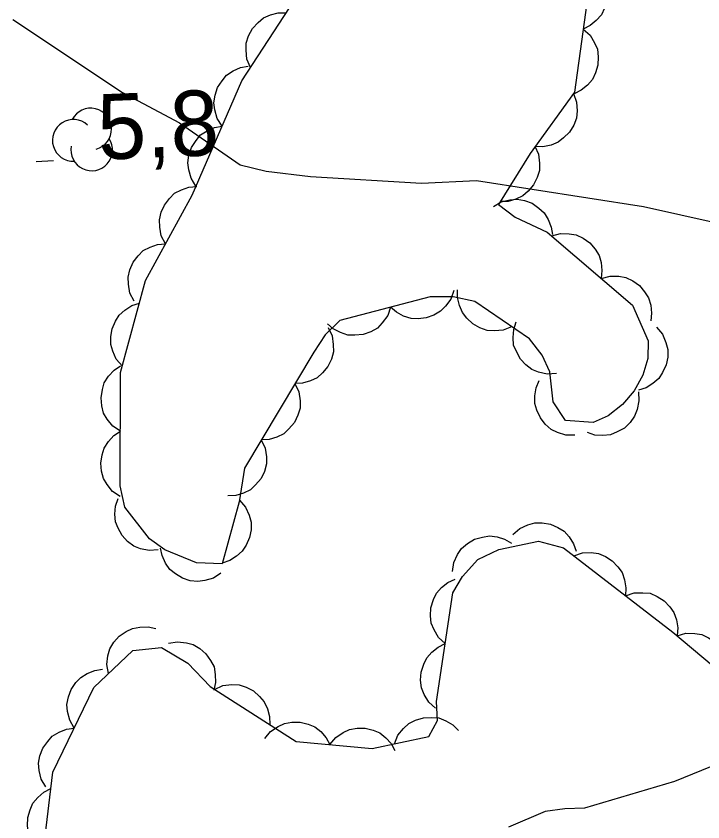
# Model space of a CAD drawing. Extents: x 336540 to 340074, y 5572036 to 5573747.
# Drawn here: x 337958.38 to 337989.92, y 5572963.6 to 5573000.6 of the extents above; entities that cross this region are included whole.
import ezdxf

# ---------------------------------------------------------------- set-up
doc = ezdxf.new("R2010")
doc.units = 0
for name, color, linetype in [('Niveau 1', 7, 'Continuous'), ('Niveau 22', 7, 'Continuous'), ('Niveau 3', 7, 'Continuous'), ('Niveau 44', 7, 'Continuous')]:
    doc.layers.add(name, color=color, linetype=linetype)

msp = doc.modelspace()

# ---------------------------------------------------------------- linework, layer by layer
at = {"layer": 'Niveau 1'}
msp.add_lwpolyline([(337992.75, 5572967.13), (337988.62, 5572965.45), (337984.48, 5572964.22), (337983.58, 5572964.2), (337982.68, 5572964.07), (337981, 5572963.35)], dxfattribs=at)
at = {"layer": 'Niveau 22'}
msp.add_lwpolyline([(337958.23, 5573000.44), (337963.27, 5572997.08), (337965.88, 5572995.69), (337968.67, 5572993.76), (337969.86, 5572993.47), (337971.9, 5572993.23), (337977, 5572992.93), (337979.53, 5572993.04), (337987.2, 5572991.85), (337994.2, 5572990.29)], dxfattribs=at)
at = {"layer": 'Niveau 3'}
msp.add_line((337959.3, 5572993.92), (337960.1, 5572993.96), dxfattribs=at)
at = {"layer": 'Niveau 44'}
for points in [[(337984.83, 5573002.97), (337985.14, 5573002.69), (337985.35, 5573002.35), (337985.49, 5573002.04), (337985.53, 5573001.69), (337985.51, 5573001.32), (337985.4, 5573000.96), (337985.27, 5573000.66), (337985.03, 5573000.39), (337984.75, 5573000.16), (337984.43, 5573000)], [(337984.79, 5573002.66), (337984.03, 5572997.11), (337981.99, 5572994.29), (337980.54, 5572991.95), (337981.31, 5572991.37), (337982.78, 5572990.67), (337986.69, 5572987.32), (337987.41, 5572985.68), (337987.39, 5572984.88), (337987.17, 5572984.11), (337986.77, 5572983.39), (337986.23, 5572982.76), (337985.58, 5572982.24), (337984.89, 5572981.94), (337983.61, 5572982.02), (337983.05, 5572982.88), (337982.89, 5572984.26), (337982.54, 5572985.03), (337981.96, 5572985.77), (337979.45, 5572987.49), (337978.45, 5572987.71), (337977.4, 5572987.71), (337973.25, 5572986.62), (337972.57, 5572985.96), (337972.05, 5572985.17), (337968.87, 5572979.84), (337968.62, 5572978.29), (337967.84, 5572975.44), (337966.66, 5572975.49), (337965.21, 5572976.09), (337964.5, 5572976.6), (337963.38, 5572978.04), (337963.16, 5572979.02), (337963.18, 5572984.23), (337964.32, 5572988.46), (337966.46, 5572992.37), (337968.75, 5572997.63), (337971.92, 5573002.49)], [(337969.15, 5572998.24), (337968.98, 5572998.62), (337968.94, 5572999.03), (337968.95, 5572999.36), (337969.06, 5572999.69), (337969.24, 5573000.02), (337969.5, 5573000.3), (337969.74, 5573000.51), (337970.07, 5573000.65), (337970.42, 5573000.74), (337970.78, 5573000.75)], [(337984.43, 5573000), (337984.74, 5572999.72), (337984.95, 5572999.37), (337985.08, 5572999.07), (337985.12, 5572998.72), (337985.1, 5572998.35), (337984.99, 5572997.99), (337984.86, 5572997.69), (337984.63, 5572997.42), (337984.34, 5572997.19), (337984.02, 5572997.03)], [(337967.84, 5572995.54), (337967.62, 5572995.9), (337967.51, 5572996.29), (337967.46, 5572996.62), (337967.52, 5572996.96), (337967.63, 5572997.31), (337967.84, 5572997.63), (337968.05, 5572997.89), (337968.35, 5572998.08), (337968.69, 5572998.23), (337969.04, 5572998.29)], [(337983.98, 5572997.04), (337984.12, 5572996.65), (337984.15, 5572996.24), (337984.12, 5572995.91), (337983.99, 5572995.59), (337983.8, 5572995.27), (337983.53, 5572995), (337983.28, 5572994.8), (337982.95, 5572994.67), (337982.58, 5572994.6), (337982.22, 5572994.61)], [(337966.64, 5572992.79), (337966.42, 5572993.15), (337966.31, 5572993.54), (337966.27, 5572993.86), (337966.32, 5572994.21), (337966.44, 5572994.56), (337966.65, 5572994.88), (337966.85, 5572995.14), (337967.15, 5572995.33), (337967.49, 5572995.48), (337967.84, 5572995.54)], [(337982.2, 5572994.63), (337982.37, 5572994.25), (337982.42, 5572993.84), (337982.42, 5572993.51), (337982.32, 5572993.18), (337982.15, 5572992.85), (337981.9, 5572992.56), (337981.66, 5572992.34), (337981.34, 5572992.19), (337980.98, 5572992.09), (337980.62, 5572992.08)], [(337965.24, 5572990.14), (337965.05, 5572990.51), (337964.98, 5572990.91), (337964.96, 5572991.24), (337965.05, 5572991.59), (337965.19, 5572991.92), (337965.43, 5572992.22), (337965.66, 5572992.46), (337965.97, 5572992.62), (337966.32, 5572992.74), (337966.68, 5572992.77)], [(337980.3, 5572991.85), (337980.66, 5572992.06), (337981.06, 5572992.16), (337981.39, 5572992.19), (337981.73, 5572992.13), (337982.08, 5572992), (337982.39, 5572991.78), (337982.64, 5572991.56), (337982.82, 5572991.26), (337982.96, 5572990.91), (337983.01, 5572990.56)], [(337982.98, 5572990.5), (337983.38, 5572990.61), (337983.79, 5572990.6), (337984.11, 5572990.55), (337984.43, 5572990.4), (337984.73, 5572990.18), (337984.97, 5572989.89), (337985.16, 5572989.61), (337985.25, 5572989.28), (337985.29, 5572988.91), (337985.25, 5572988.55)], [(337963.8, 5572987.51), (337963.61, 5572987.88), (337963.54, 5572988.28), (337963.52, 5572988.61), (337963.61, 5572988.95), (337963.75, 5572989.29), (337963.99, 5572989.59), (337964.22, 5572989.83), (337964.53, 5572989.99), (337964.88, 5572990.11), (337965.24, 5572990.14)], [(337985.25, 5572988.55), (337985.66, 5572988.66), (337986.06, 5572988.65), (337986.39, 5572988.6), (337986.71, 5572988.44), (337987.01, 5572988.23), (337987.25, 5572987.93), (337987.43, 5572987.66), (337987.53, 5572987.32), (337987.57, 5572986.96), (337987.53, 5572986.6)], [(337978.49, 5572987.99), (337978.35, 5572987.6), (337978.11, 5572987.27), (337977.88, 5572987.04), (337977.57, 5572986.86), (337977.22, 5572986.74), (337976.84, 5572986.7), (337976.52, 5572986.71), (337976.18, 5572986.82), (337975.85, 5572987), (337975.58, 5572987.23)], [(337981.14, 5572986.33), (337980.75, 5572986.18), (337980.35, 5572986.15), (337980.02, 5572986.16), (337979.68, 5572986.28), (337979.36, 5572986.46), (337979.09, 5572986.73), (337978.88, 5572986.98), (337978.74, 5572987.31), (337978.66, 5572987.67), (337978.66, 5572988.03)], [(337963.26, 5572984.52), (337962.98, 5572984.84), (337962.82, 5572985.21), (337962.73, 5572985.52), (337962.73, 5572985.88), (337962.79, 5572986.24), (337962.95, 5572986.59), (337963.12, 5572986.87), (337963.38, 5572987.1), (337963.7, 5572987.3), (337964.04, 5572987.42)], [(337975.58, 5572987.23), (337975.45, 5572986.84), (337975.2, 5572986.51), (337974.98, 5572986.27), (337974.67, 5572986.1), (337974.32, 5572985.98), (337973.94, 5572985.94), (337973.61, 5572985.95), (337973.28, 5572986.06), (337972.95, 5572986.23), (337972.68, 5572986.47)], [(337972.72, 5572986.29), (337972.9, 5572985.91), (337972.95, 5572985.51), (337972.96, 5572985.18), (337972.86, 5572984.84), (337972.7, 5572984.51), (337972.45, 5572984.22), (337972.21, 5572983.99), (337971.9, 5572983.84), (337971.54, 5572983.74), (337971.18, 5572983.72)], [(337983.2, 5572984.19), (337982.78, 5572984.16), (337982.38, 5572984.25), (337982.07, 5572984.37), (337981.79, 5572984.58), (337981.54, 5572984.85), (337981.36, 5572985.19), (337981.23, 5572985.49), (337981.21, 5572985.84), (337981.24, 5572986.21), (337981.35, 5572986.55)], [(337987.8, 5572986.31), (337988.07, 5572985.99), (337988.22, 5572985.61), (337988.31, 5572985.29), (337988.31, 5572984.94), (337988.24, 5572984.58), (337988.07, 5572984.23), (337987.9, 5572983.95), (337987.63, 5572983.73), (337987.32, 5572983.53), (337986.97, 5572983.42)], [(337963.17, 5572981.53), (337962.82, 5572981.76), (337962.57, 5572982.08), (337962.4, 5572982.36), (337962.31, 5572982.7), (337962.28, 5572983.07), (337962.35, 5572983.45), (337962.43, 5572983.76), (337962.63, 5572984.06), (337962.88, 5572984.33), (337963.18, 5572984.53)], [(337971.18, 5572983.72), (337971.36, 5572983.34), (337971.42, 5572982.93), (337971.42, 5572982.6), (337971.32, 5572982.27), (337971.16, 5572981.93), (337970.91, 5572981.64), (337970.68, 5572981.42), (337970.36, 5572981.26), (337970, 5572981.16), (337969.64, 5572981.14)], [(337984.05, 5572981.35), (337983.63, 5572981.35), (337983.24, 5572981.48), (337982.95, 5572981.62), (337982.68, 5572981.86), (337982.46, 5572982.15), (337982.3, 5572982.5), (337982.21, 5572982.81), (337982.21, 5572983.16), (337982.27, 5572983.53), (337982.41, 5572983.86)], [(337986.96, 5572983.34), (337986.99, 5572982.93), (337986.91, 5572982.53), (337986.79, 5572982.22), (337986.59, 5572981.94), (337986.32, 5572981.68), (337985.98, 5572981.5), (337985.68, 5572981.37), (337985.33, 5572981.34), (337984.96, 5572981.36), (337984.62, 5572981.47)], [(337963.16, 5572978.53), (337962.81, 5572978.76), (337962.56, 5572979.08), (337962.39, 5572979.36), (337962.3, 5572979.7), (337962.27, 5572980.07), (337962.33, 5572980.45), (337962.42, 5572980.76), (337962.62, 5572981.06), (337962.87, 5572981.33), (337963.17, 5572981.53)], [(337969.64, 5572981.14), (337969.82, 5572980.76), (337969.88, 5572980.36), (337969.88, 5572980.03), (337969.79, 5572979.69), (337969.63, 5572979.36), (337969.38, 5572979.07), (337969.14, 5572978.84), (337968.82, 5572978.69), (337968.47, 5572978.58), (337968.11, 5572978.56)], [(337964.91, 5572976.08), (337964.49, 5572976.05), (337964.09, 5572976.14), (337963.78, 5572976.26), (337963.5, 5572976.47), (337963.25, 5572976.74), (337963.07, 5572977.08), (337962.95, 5572977.38), (337962.92, 5572977.73), (337962.95, 5572978.1), (337963.06, 5572978.45)], [(337968.64, 5572978.37), (337968.91, 5572978.05), (337969.08, 5572977.68), (337969.17, 5572977.36), (337969.17, 5572977.01), (337969.1, 5572976.65), (337968.94, 5572976.3), (337968.77, 5572976.02), (337968.51, 5572975.79), (337968.19, 5572975.59), (337967.85, 5572975.48)], [(337981.2, 5572976.79), (337981.51, 5572977.07), (337981.88, 5572977.23), (337982.2, 5572977.33), (337982.55, 5572977.33), (337982.92, 5572977.27), (337983.26, 5572977.11), (337983.55, 5572976.94), (337983.78, 5572976.68), (337983.98, 5572976.37), (337984.1, 5572976.03)], [(337978.43, 5572975.09), (337978.49, 5572975.51), (337978.66, 5572975.87), (337978.84, 5572976.15), (337979.11, 5572976.38), (337979.43, 5572976.57), (337979.8, 5572976.67), (337980.12, 5572976.73), (337980.47, 5572976.68), (337980.82, 5572976.57), (337981.13, 5572976.39)], [(337959.67, 5572962.56), (337960.07, 5572965.88), (337961.95, 5572969.77), (337963.74, 5572971.47), (337965.06, 5572971.6), (337966.26, 5572970.89), (337967.3, 5572969.81), (337971.25, 5572967.29), (337974.73, 5572966.97), (337977.33, 5572967.51), (337977.73, 5572968.25), (337977.69, 5572969.12), (337978.44, 5572974.11), (337978.88, 5572974.86), (337979.59, 5572975.65), (337980.55, 5572976.11), (337982.38, 5572976.48), (337983.52, 5572976.18), (337988.54, 5572972.31), (337993.49, 5572968.16)], [(337967.79, 5572975.02), (337967.44, 5572974.79), (337967.05, 5572974.68), (337966.72, 5572974.63), (337966.37, 5572974.67), (337966.02, 5572974.79), (337965.7, 5572974.99), (337965.44, 5572975.19), (337965.24, 5572975.48), (337965.09, 5572975.82), (337965.01, 5572976.17)], [(337983.99, 5572975.81), (337984.39, 5572975.95), (337984.8, 5572975.96), (337985.13, 5572975.92), (337985.45, 5572975.78), (337985.76, 5572975.58), (337986.02, 5572975.3), (337986.22, 5572975.04), (337986.33, 5572974.71), (337986.39, 5572974.34), (337986.37, 5572973.98)], [(337978.09, 5572971.78), (337977.78, 5572972.06), (337977.58, 5572972.41), (337977.45, 5572972.72), (337977.41, 5572973.06), (337977.43, 5572973.43), (337977.55, 5572973.8), (337977.69, 5572974.1), (337977.92, 5572974.36), (337978.21, 5572974.59), (337978.54, 5572974.74)], [(337986.37, 5572973.98), (337986.77, 5572974.11), (337987.17, 5572974.12), (337987.5, 5572974.09), (337987.83, 5572973.95), (337988.14, 5572973.75), (337988.4, 5572973.47), (337988.59, 5572973.21), (337988.71, 5572972.88), (337988.77, 5572972.51), (337988.75, 5572972.15)], [(337962.62, 5572970.41), (337962.55, 5572970.82), (337962.6, 5572971.22), (337962.69, 5572971.54), (337962.87, 5572971.84), (337963.12, 5572972.12), (337963.44, 5572972.33), (337963.73, 5572972.48), (337964.07, 5572972.54), (337964.44, 5572972.55), (337964.8, 5572972.47)], [(337988.74, 5572972.14), (337989.14, 5572972.26), (337989.55, 5572972.25), (337989.87, 5572972.2), (337990.19, 5572972.05), (337990.5, 5572971.84), (337990.74, 5572971.55), (337990.93, 5572971.28), (337991.03, 5572970.94), (337991.08, 5572970.57), (337991.04, 5572970.22)], [(337965.38, 5572971.8), (337965.79, 5572971.87), (337966.2, 5572971.82), (337966.52, 5572971.74), (337966.82, 5572971.56), (337967.1, 5572971.31), (337967.31, 5572971), (337967.47, 5572970.71), (337967.53, 5572970.36), (337967.54, 5572969.99), (337967.46, 5572969.64)], [(337977.64, 5572968.81), (337977.34, 5572969.09), (337977.13, 5572969.44), (337977, 5572969.75), (337976.96, 5572970.1), (337976.99, 5572970.47), (337977.11, 5572970.83), (337977.24, 5572971.13), (337977.48, 5572971.39), (337977.76, 5572971.62), (337978.09, 5572971.78)], [(337961.05, 5572967.9), (337960.84, 5572968.26), (337960.74, 5572968.66), (337960.71, 5572968.99), (337960.78, 5572969.33), (337960.91, 5572969.68), (337961.13, 5572969.99), (337961.35, 5572970.23), (337961.65, 5572970.41), (337962, 5572970.55), (337962.35, 5572970.6)], [(337967.5, 5572969.68), (337967.88, 5572969.85), (337968.29, 5572969.9), (337968.62, 5572969.89), (337968.95, 5572969.78), (337969.28, 5572969.61), (337969.56, 5572969.35), (337969.78, 5572969.11), (337969.92, 5572968.79), (337970.02, 5572968.43), (337970.03, 5572968.07)], [(337969.81, 5572967.42), (337970.07, 5572967.75), (337970.41, 5572967.97), (337970.71, 5572968.12), (337971.05, 5572968.18), (337971.42, 5572968.17), (337971.79, 5572968.08), (337972.1, 5572967.96), (337972.37, 5572967.74), (337972.62, 5572967.46), (337972.79, 5572967.15)], [(337975.76, 5572967.18), (337975.92, 5572967.57), (337976.18, 5572967.89), (337976.42, 5572968.11), (337976.73, 5572968.27), (337977.09, 5572968.37), (337977.47, 5572968.39), (337977.8, 5572968.37), (337978.12, 5572968.24), (337978.44, 5572968.05), (337978.7, 5572967.79)], [(337959.74, 5572965.2), (337959.53, 5572965.56), (337959.44, 5572965.96), (337959.41, 5572966.29), (337959.47, 5572966.63), (337959.6, 5572966.98), (337959.83, 5572967.29), (337960.04, 5572967.53), (337960.35, 5572967.71), (337960.69, 5572967.85), (337961.05, 5572967.9)], [(337972.79, 5572967.15), (337973.06, 5572967.47), (337973.4, 5572967.7), (337973.69, 5572967.84), (337974.04, 5572967.9), (337974.41, 5572967.9), (337974.78, 5572967.8), (337975.08, 5572967.68), (337975.36, 5572967.46), (337975.61, 5572967.19), (337975.78, 5572966.87)], [(337959.62, 5572962.15), (337959.31, 5572962.42), (337959.09, 5572962.77), (337958.95, 5572963.07), (337958.9, 5572963.42), (337958.92, 5572963.79), (337959.02, 5572964.15), (337959.15, 5572964.46), (337959.38, 5572964.72), (337959.66, 5572964.96), (337959.98, 5572965.13)]]:
    msp.add_lwpolyline(points, dxfattribs=at)
for centre, start, end in [((337961.805, 5572995.41), 285.0845, 152.5416), ((337961.006, 5572994.891), 46.9307, 272.6193), ((337961.852, 5572994.453), 169.7522, 32.4366)]:
    msp.add_arc(centre, 0.958, start, end, dxfattribs=at)

# ---------------------------------------------------------------- texts
at = {"layer": 'Niveau 3'}
msp.add_text('5,8    ', height=2.9999, rotation=2.2763, dxfattribs=at).set_placement((337962.17, 5572994))

doc.saveas('drawing.dxf')
